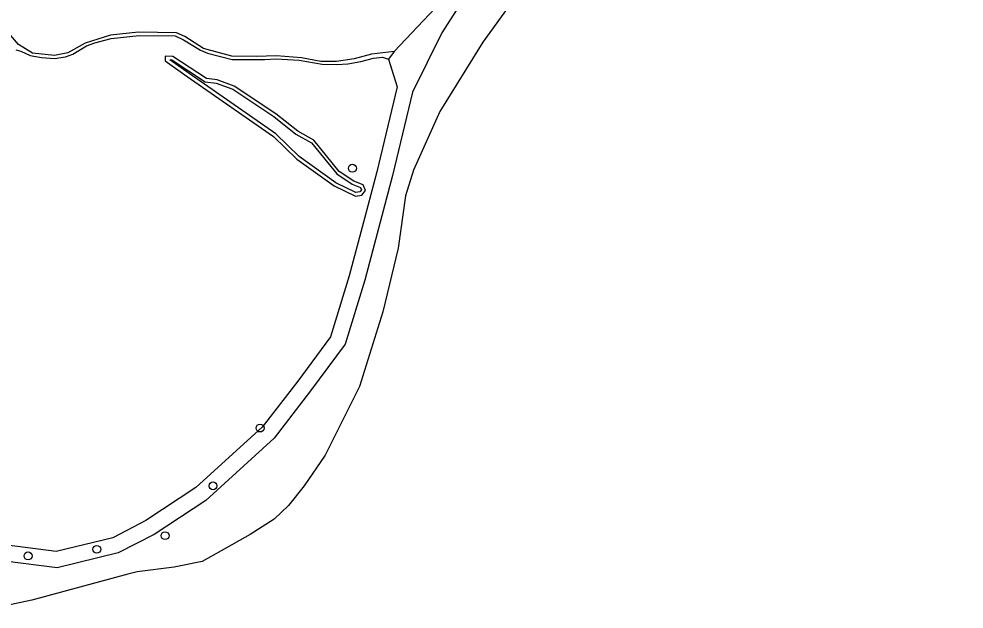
# Model space of a CAD drawing. Extents: x 162082 to 163393, y 388091 to 388632.
# Drawn here: x 163254.8 to 163372, y 388298.3 to 388371.5 of the extents above; entities that cross this region are included whole.
import ezdxf

# ---------------------------------------------------------------- set-up
doc = ezdxf.new("R2010")
doc.units = 0
for name, color, linetype in [('IMGEO_Boom', 7, 'Continuous'), ('IMGEO_Grasland_overig', 7, 'Continuous'), ('IMGEO_Greppel_droge_sloot', 7, 'Continuous'), ('IMGEO_Groenvoorziening', 7, 'Continuous'), ('IMGEO_Rivier', 7, 'Continuous')]:
    doc.layers.add(name, color=color, linetype=linetype)

msp = doc.modelspace()

# ---------------------------------------------------------------- linework, layer by layer
at = {"layer": 'IMGEO_Boom'}
for centre in [(163296.18, 388352.98), (163284.73, 388320.76), (163278.89, 388313.59), (163272.95, 388307.41), (163264.48, 388305.72), (163255.96, 388304.9)]:
    msp.add_circle(centre, 0.489, dxfattribs=at)
at = {"layer": 'IMGEO_Grasland_overig'}
for points in [[(163372.03, 388442.8), (163363.64, 388433.9), (163350.26, 388418.22), (163341.12, 388409.91), (163317.4, 388383.84), (163309.43, 388373.12), (163307.27, 388369.77), (163303.61, 388362.4), (163301.14, 388352.08), (163297.71, 388339.09), (163295.28, 388331.18), (163291, 388325.36), (163286.46, 388319.52), (163278, 388311.79), (163271.59, 388307.55), (163267.15, 388305.28), (163259.57, 388303.42), (163253.06, 388304.24), (163246.66, 388305.43), (163242.01, 388306.72), (163236.76, 388307.65), (163234.95, 388307.65), (163229.01, 388306.64)], [(163353.91, 388436.97), (163355.21, 388429.13), (163347.11, 388418.91), (163331.78, 388402.64), (163317.65, 388386.8), (163307.89, 388374.42), (163301.35, 388367.48)], [(163301.35, 388367.48), (163298.56, 388367.13), (163296.4, 388366.57), (163294.2, 388366.2), (163292.25, 388366.21), (163289.87, 388366.67), (163286.76, 388366.94), (163284.26, 388366.85), (163281.22, 388366.88), (163277.72, 388367.84), (163275.39, 388369.32), (163274.37, 388369.78), (163269.67, 388369.85), (163266.18, 388369.49), (163263.03, 388368.51), (163260.88, 388367.3), (163259.22, 388366.95), (163256.5, 388367.27), (163254.77, 388368.33), (163253.53, 388369.78), (163252.34, 388374.09)], [(163254.42, 388367.68), (163255.08, 388367.5), (163256.21, 388366.95), (163257.64, 388366.72), (163259.25, 388366.6), (163260.61, 388366.79), (163261.52, 388367.13), (163263.21, 388368.15), (163264.24, 388368.52), (163266.28, 388369.08), (163269.72, 388369.43), (163274.2, 388369.41), (163275.24, 388368.92), (163277.36, 388367.61), (163278.19, 388367.25), (163281.27, 388366.47), (163285.32, 388366.48), (163286.68, 388366.57), (163289.57, 388366.37), (163292.43, 388365.88), (163294.25, 388365.84), (163295.59, 388365.95), (163297.21, 388366.23), (163298.79, 388366.65), (163299.9, 388366.77), (163300.65, 388366.51)], [(163301.35, 388367.48), (163300.65, 388366.51)], [(163300.65, 388366.51), (163301.72, 388363.08), (163299.19, 388352.55), (163297.71, 388346.93), (163295.79, 388339.64), (163293.47, 388332.09), (163289.41, 388326.57), (163284.98, 388320.88), (163276.76, 388313.37), (163270.58, 388309.28), (163266.45, 388307.16), (163259.45, 388305.45), (163253.37, 388306.22), (163247.11, 388307.38), (163242.45, 388308.68), (163236.94, 388309.65), (163234.79, 388309.65), (163227.5, 388308.41), (163224.23, 388308.41)]]:
    msp.add_lwpolyline(points, dxfattribs=at)
at = {"layer": 'IMGEO_Greppel_droge_sloot'}
msp.add_lwpolyline([(163291.09, 388356.14), (163294.23, 388352.27), (163296.16, 388351), (163297.19, 388350.58), (163297.3, 388350.29), (163297.11, 388350.06), (163296.61, 388349.97), (163294.13, 388351.17), (163289.57, 388354.43), (163286.68, 388357.26), (163275.94, 388364.72), (163273.55, 388366.42), (163273.78, 388366.42), (163277.93, 388363.68), (163279.28, 388363.53), (163281.33, 388362.77), (163286.43, 388359.39), (163289.15, 388357.22), (163291.09, 388356.14)], dxfattribs=at)
at = {"layer": 'IMGEO_Groenvoorziening'}
msp.add_lwpolyline([(163279.39, 388363.96), (163278.09, 388364.1), (163273.92, 388366.85), (163272.97, 388366.88), (163272.96, 388366.31), (163275.69, 388364.36), (163286.4, 388356.92), (163289.29, 388354.1), (163293.9, 388350.8), (163296.54, 388349.52), (163297.35, 388349.66), (163297.79, 388350.21), (163297.53, 388350.91), (163296.36, 388351.38), (163294.53, 388352.59), (163291.38, 388356.48), (163289.4, 388357.58), (163286.69, 388359.74), (163281.53, 388363.16), (163279.39, 388363.96)], dxfattribs=at)
at = {"layer": 'IMGEO_Rivier'}
msp.add_lwpolyline([(163318.65, 388377.33), (163312.37, 388368.62), (163307, 388360.01), (163303.77, 388352.76), (163302.78, 388349.56), (163301.87, 388343.08), (163299.96, 388335.17), (163297.04, 388325.93), (163292.81, 388317.4), (163290.21, 388313.59), (163288.27, 388311.17), (163286.49, 388309.47), (163283.51, 388307.56), (163279.89, 388305.53), (163277.54, 388304.21), (163274.07, 388303.5), (163269.5, 388302.93), (163268.33, 388302.62), (163256.42, 388299.42), (163251.14, 388298.31), (163245.64, 388298.99), (163241.35, 388301.44)], dxfattribs=at)

doc.saveas('drawing.dxf')
